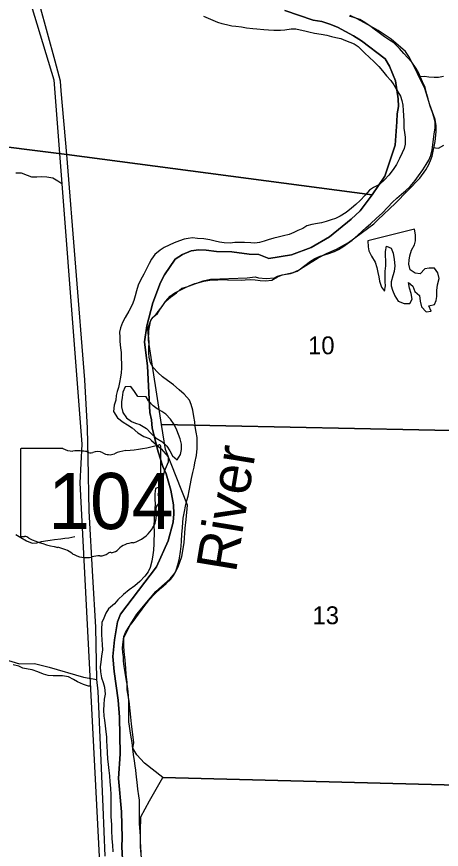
# Model space of a CAD drawing. Extents: x 1578669 to 1989827, y 208020 to 553079.
# Drawn here: x 1812953 to 1818219, y 353651 to 363967 of the extents above; entities that cross this region are included whole.
import ezdxf

# ---------------------------------------------------------------- set-up
doc = ezdxf.new("R2010")
doc.units = 0
for name, color, linetype in [('GM_X_Major_River', 7, 'Continuous'), ('GM_X_Major_River_Text', 7, 'Continuous'), ('GM_X_Minor_Lake', 7, 'Continuous'), ('GM_X_Minor_River', 7, 'Continuous'), ('GM_X_Section', 7, 'Continuous'), ('GM_X_Section_Text', 7, 'Continuous'), ('GM_X_State_Location', 7, 'Continuous'), ('GM_X_State_Route', 7, 'Continuous'), ('GM_X_State_Shield', 7, 'Continuous'), ('GM_X_Township', 7, 'Continuous'), ('GM_X_Township_Road', 7, 'Continuous')]:
    doc.layers.add(name, color=color, linetype=linetype)

msp = doc.modelspace()

# ---------------------------------------------------------------- linework, layer by layer
at = {"layer": 'GM_X_Major_River'}
for p, q in [((1814620, 360215), (1814695, 360296)), ((1814625, 358716), (1814745, 358611))]:
    msp.add_line(p, q, dxfattribs=at)
for points in [[(1815269, 363973), (1815327, 363947), (1815385, 363924), (1815444, 363899), (1815496, 363883), (1815554, 363868), (1815620, 363854), (1815670, 363847), (1815739, 363841), (1815801, 363830), (1815881, 363821), (1815931, 363815), (1816017, 363808), (1816077, 363803), (1816141, 363801), (1816223, 363800), (1816280, 363804), (1816358, 363815), (1816416, 363814), (1816470, 363802), (1816526, 363789), (1816576, 363779), (1816644, 363764), (1816728, 363751), (1816798, 363737), (1816858, 363720), (1816912, 363710), (1816972, 363695), (1817030, 363672), (1817084, 363652), (1817136, 363631), (1817188, 363597), (1817265, 363520), (1817327, 363459), (1817382, 363409), (1817442, 363350), (1817489, 363297), (1817537, 363235), (1817592, 363174), (1817630, 363124), (1817667, 363057), (1817713, 362980), (1817728, 362928), (1817740, 362870), (1817745, 362802), (1817751, 362741), (1817752, 362671), (1817753, 362585), (1817763, 362531), (1817770, 362472), (1817771, 362386), (1817757, 362334), (1817734, 362278), (1817701, 362208), (1817664, 362136), (1817620, 362075), (1817567, 362001), (1817514, 361943), (1817453, 361886), (1817379, 361852), (1817328, 361815), (1817276, 361755), (1817211, 361687), (1817160, 361638), (1817106, 361592), (1817039, 361540), (1816962, 361493), (1816906, 361465), (1816854, 361450), (1816789, 361430), (1816731, 361411), (1816681, 361403), (1816613, 361392), (1816550, 361374), (1816500, 361343), (1816441, 361317), (1816391, 361294), (1816331, 361268), (1816262, 361251), (1816196, 361233), (1816140, 361222), (1816073, 361202), (1816023, 361187), (1815965, 361167)], [(1816251, 360769), (1816322, 360785), (1816382, 360798), (1816455, 360830), (1816527, 360885), (1816596, 360937), (1816650, 360972), (1816717, 361000), (1816771, 361015), (1816823, 361033), (1816892, 361058), (1816944, 361084), (1816997, 361114), (1817055, 361157), (1817112, 361199), (1817181, 361260), (1817237, 361310), (1817288, 361356), (1817340, 361401), (1817415, 361471), (1817486, 361532), (1817557, 361608), (1817614, 361668), (1817668, 361717), (1817725, 361767), (1817775, 361808), (1817830, 361862), (1817895, 361938), (1817934, 361994), (1817987, 362071), (1818029, 362133), (1818062, 362187), (1818089, 362247), (1818105, 362315), (1818114, 362379), (1818121, 362447), (1818131, 362515), (1818142, 362587), (1818141, 362658), (1818125, 362726), (1818108, 362778), (1818084, 362845), (1818069, 362897), (1818055, 362949), (1818040, 363007), (1818017, 363088), (1817985, 363160), (1817960, 363215), (1817940, 363265), (1817907, 363324), (1817851, 363402), (1817804, 363457), (1817754, 363509), (1817701, 363574), (1817629, 363641), (1817577, 363676), (1817514, 363718), (1817446, 363765), (1817384, 363810), (1817331, 363852), (1817269, 363895), (1817207, 363930), (1817145, 363952), (1817081, 363971)], [(1815965, 361167), (1815907, 361160), (1815856, 361164), (1815780, 361169), (1815714, 361169), (1815658, 361168), (1815600, 361162), (1815526, 361165), (1815470, 361174), (1815416, 361186), (1815350, 361201), (1815274, 361213), (1815197, 361218), (1815135, 361225), (1815081, 361219), (1815029, 361210), (1814973, 361188), (1814904, 361163), (1814846, 361135), (1814781, 361106), (1814731, 361072), (1814668, 361022), (1814625, 360963), (1814595, 360907), (1814558, 360835), (1814531, 360777), (1814487, 360701), (1814460, 360639), (1814437, 360571), (1814422, 360507), (1814404, 360449), (1814385, 360397), (1814342, 360317), (1814298, 360238), (1814267, 360176), (1814240, 360112), (1814230, 360056), (1814231, 359995), (1814232, 359943), (1814240, 359863), (1814247, 359805), (1814250, 359737), (1814252, 359664), (1814251, 359612), (1814249, 359552), (1814242, 359500), (1814229, 359436), (1814215, 359374), (1814200, 359324), (1814188, 359274), (1814183, 359214), (1814164, 359152), (1814154, 359074), (1814205, 358997), (1814275, 358942), (1814328, 358908), (1814384, 358871), (1814456, 358810), (1814528, 358767), (1814599, 358741), (1814625, 358716)], [(1814695, 360296), (1814756, 360374), (1814799, 360438), (1814856, 360505), (1814916, 360545), (1814989, 360582), (1815039, 360606), (1815091, 360633), (1815162, 360659), (1815214, 360674), (1815272, 360688), (1815325, 360698), (1815379, 360707), (1815449, 360708), (1815507, 360710), (1815567, 360705), (1815736, 360704), (1815788, 360705), (1815856, 360709), (1815912, 360706), (1815972, 360700), (1816038, 360693), (1816117, 360702), (1816187, 360744), (1816251, 360769)], [(1814497, 353611), (1814493, 353677), (1814490, 353752), (1814487, 353816), (1814485, 353868), (1814480, 353918), (1814478, 353972), (1814477, 354057), (1814478, 354189), (1814477, 354259), (1814469, 354313), (1814456, 354398), (1814447, 354484), (1814440, 354546), (1814430, 354633), (1814421, 354687), (1814414, 354749), (1814400, 354825), (1814393, 354894), (1814384, 354974), (1814372, 355040), (1814361, 355121), (1814352, 355175), (1814344, 355229), (1814343, 355279), (1814343, 355355), (1814342, 355422), (1814345, 355488), (1814341, 355550), (1814334, 355608), (1814327, 355674), (1814311, 355763), (1814298, 355843), (1814285, 355916), (1814279, 355980), (1814276, 356036), (1814270, 356086), (1814267, 356148), (1814272, 356220), (1814282, 356287), (1814303, 356339), (1814346, 356412), (1814397, 356472), (1814462, 356566), (1814508, 356625), (1814557, 356693), (1814600, 356747), (1814661, 356813), (1814742, 356888), (1814806, 356946), (1814861, 356995), (1814903, 357047), (1814930, 357109), (1814955, 357187), (1814972, 357257), (1814985, 357339), (1814991, 357405), (1814998, 357473), (1815003, 357550), (1815010, 357636), (1815014, 357698), (1815019, 357754), (1815034, 357838), (1815046, 357902), (1815063, 357972), (1815078, 358026), (1815090, 358094), (1815122, 358244), (1815139, 358321), (1815155, 358387), (1815164, 358441), (1815181, 358531), (1815190, 358615), (1815193, 358703), (1815191, 358753), (1815178, 358820), (1815168, 358890), (1815161, 358948), (1815149, 359012), (1815138, 359091), (1815117, 359163), (1815097, 359215), (1815032, 359290), (1814966, 359345), (1814899, 359404), (1814825, 359459), (1814761, 359503), (1814702, 359558), (1814646, 359621), (1814611, 359679), (1814595, 359747), (1814592, 359798), (1814593, 359860), (1814595, 359930), (1814592, 359988), (1814584, 360046), (1814581, 360103), (1814620, 360215)], [(1814455, 359260), (1814416, 359322), (1814368, 359384), (1814300, 359380), (1814270, 359314), (1814260, 359250), (1814254, 359194), (1814252, 359133), (1814268, 359061), (1814315, 358997), (1814377, 358951), (1814427, 358931), (1814479, 358915), (1814561, 358865), (1814621, 358803), (1814681, 358745), (1814753, 358705), (1814817, 358645), (1814851, 358589), (1814886, 358527), (1814942, 358477), (1814984, 358541), (1814998, 358605), (1814996, 358671), (1814979, 358737), (1814961, 358790), (1814941, 358844), (1814907, 358914), (1814861, 358980), (1814803, 359044), (1814751, 359076), (1814695, 359108), (1814645, 359144), (1814587, 359208), (1814557, 359258)], [(1814557, 359258), (1814455, 359260)], [(1814745, 358611), (1814830, 358512), (1814831, 358446), (1814808, 358388), (1814782, 358332), (1814769, 358274), (1814763, 358210), (1814740, 358144), (1814674, 358120), (1814665, 358056), (1814668, 357986), (1814670, 357932), (1814667, 357874), (1814664, 357807), (1814660, 357745), (1814655, 357653), (1814656, 357593), (1814658, 357543), (1814655, 357491), (1814653, 357434), (1814648, 357356), (1814643, 357298), (1814629, 357222), (1814608, 357142), (1814583, 357090), (1814544, 357034), (1814482, 356971), (1814417, 356917), (1814348, 356866), (1814278, 356808), (1814209, 356743), (1814166, 356691), (1814093, 356629), (1814057, 356575), (1814032, 356515), (1814010, 356462), (1814003, 356375), (1814006, 356307), (1814009, 356251), (1814013, 356185), (1814016, 356123), (1814005, 356046), (1813995, 355968), (1813988, 355910), (1813991, 355848), (1814005, 355776), (1814024, 355717), (1814042, 355661), (1814049, 355575), (1814038, 355511), (1814032, 355446), (1814031, 355374), (1814034, 355302), (1814042, 355250), (1814049, 355180), (1814060, 355107), (1814066, 355043), (1814069, 354989), (1814073, 354933), (1814076, 354850), (1814079, 354772), (1814086, 354702), (1814096, 354628), (1814105, 354561), (1814110, 354487), (1814116, 354407), (1814119, 354327), (1814120, 354262), (1814119, 354120), (1814120, 354054), (1814127, 353957), (1814130, 353889), (1814133, 353779), (1814141, 353701), (1814144, 353622)]]:
    msp.add_lwpolyline(points, dxfattribs=at)
at = {"layer": 'GM_X_Minor_Lake'}
for points in [[(1817307, 361190), (1817311, 361116), (1817321, 361064), (1817351, 361000), (1817397, 360927), (1817417, 360857), (1817429, 360797), (1817443, 360745), (1817453, 360691), (1817475, 360617), (1817515, 360567), (1817525, 360631), (1817521, 360681), (1817521, 360741), (1817523, 360815), (1817531, 360879), (1817531, 360948), (1817527, 360998), (1817525, 361058), (1817539, 361124), (1817595, 361098), (1817621, 361036), (1817635, 360958), (1817643, 360880), (1817633, 360811), (1817617, 360757), (1817597, 360683), (1817597, 360631), (1817611, 360579), (1817643, 360507), (1817684, 360443), (1817758, 360415), (1817826, 360411), (1817858, 360465), (1817844, 360537), (1817822, 360603), (1817812, 360675), (1817866, 360629), (1817890, 360563), (1817946, 360511), (1817956, 360441), (1817972, 360371), (1818030, 360309), (1818092, 360319), (1818064, 360383), (1818132, 360399), (1818156, 360449), (1818162, 360501), (1818162, 360572), (1818172, 360646), (1818190, 360722), (1818176, 360794), (1818134, 360852), (1818066, 360852), (1818014, 360844), (1817956, 360780), (1817892, 360790), (1817833, 360832), (1817817, 360900), (1817819, 360950), (1817829, 361004), (1817847, 361072), (1817885, 361141), (1817897, 361191), (1817897, 361263), (1817885, 361333)], [(1817885, 361333), (1817307, 361190)]]:
    msp.add_lwpolyline(points, dxfattribs=at)
at = {"layer": 'GM_X_Minor_River'}
for points in [[(1812964, 364669), (1813413, 363185), (1813760, 358670), (1813738, 358193), (1813990, 353324), (1813931, 352132), (1813831, 351418)], [(1817956, 363225), (1818010, 363229), (1818062, 363223), (1818130, 363217), (1818182, 363217), (1818246, 363228)], [(1818109, 362344), (1818183, 362337), (1818251, 362374)], [(1813512, 361896), (1813462, 361928), (1813400, 361966), (1813329, 361980), (1813267, 361982), (1813205, 361978), (1813141, 361980), (1813089, 362000), (1813015, 362028), (1812943, 362028)], [(1812944, 357552), (1813006, 357514), (1813076, 357474), (1813146, 357444), (1813204, 357450), (1813262, 357464), (1813312, 357473), (1813370, 357483), (1813424, 357489), (1813499, 357499), (1813551, 357505), (1813601, 357511), (1813673, 357525)], [(1813869, 355674), (1813844, 355673), (1813780, 355695), (1813708, 355727), (1813658, 355755), (1813594, 355787), (1813520, 355801), (1813470, 355801), (1813404, 355799), (1813342, 355803), (1813287, 355819), (1813217, 355851), (1813147, 355875), (1813097, 355881), (1813031, 355897), (1812979, 355921), (1812909, 355935)]]:
    msp.add_lwpolyline(points, dxfattribs=at)
at = {"layer": 'GM_X_Section'}
for points in [[(1818735, 358830), (1814749, 358913), (1814586, 359960), (1814590, 360078), (1814613, 360188), (1814633, 360235), (1814698, 360289), (1814726, 360331), (1814801, 360440), (1814861, 360490), (1814935, 360546), (1814972, 360579), (1815000, 360605), (1815062, 360619), (1815128, 360644), (1815266, 360694), (1815356, 360713), (1815810, 360732), (1815911, 360742), (1815950, 360729), (1816046, 360721), (1816150, 360732), (1816189, 360752), (1816247, 360767), (1816349, 360785), (1816429, 360814), (1816507, 360862), (1816690, 360977), (1816794, 361034), (1816917, 361085), (1817067, 361168), (1817383, 361401), (1817431, 361448), (1817648, 361657), (1817952, 361965), (1818025, 362067), (1818063, 362134), (1818094, 362204), (1818106, 362240), (1818143, 362418), (1818156, 362540), (1818154, 362614), (1818141, 362692), (1818076, 362876), (1818046, 362968), (1818015, 363077), (1817922, 363261), (1817867, 363378), (1817848, 363413), (1817815, 363474), (1817772, 363534), (1817595, 363687), (1817435, 363796), (1817304, 363871), (1817174, 363938), (1817089, 363980)], [(1818728, 354436), (1814764, 354541), (1814537, 354720), (1814442, 354823), (1814395, 354905), (1814407, 354971), (1814378, 355207), (1814369, 355289), (1814348, 355487), (1814331, 355583), (1814325, 355627), (1814322, 355723), (1814312, 355823), (1814305, 355892), (1814299, 355994), (1814286, 356102), (1814280, 356172), (1814283, 356272), (1814303, 356314), (1814360, 356433), (1814445, 356565), (1814548, 356688), (1814679, 356845), (1814785, 356939), (1814855, 357002), (1814916, 357072), (1814956, 357151), (1814999, 357279), (1815030, 357449), (1815041, 357629), (1815056, 357739), (1815071, 357915), (1814797, 358604), (1814749, 358913), (1818735, 358830)], [(1814502, 353546), (1814489, 353682), (1814490, 353878), (1814491, 354052), (1814602, 354250), (1814764, 354541), (1818728, 354436)]]:
    msp.add_lwpolyline(points, dxfattribs=at)
at = {"layer": 'GM_X_State_Route'}
msp.add_lwpolyline([(1814050, 353566), (1814025, 354176), (1813965, 355612), (1813948, 355755), (1813934, 356404), (1813899, 357030), (1813853, 357840), (1813838, 358500), (1813830, 358867), (1813797, 359469), (1813574, 362259), (1813507, 363048), (1813496, 363169), (1813432, 363417), (1813239, 364107)], dxfattribs=at)
at = {"layer": 'GM_X_State_Shield'}
for p, q in [((1812999, 358600), (1812999, 357544)), ((1813526, 358618), (1813016, 358618)), ((1814739, 358092), (1814739, 358645)), ((1814739, 358092), (1814739, 358092))]:
    msp.add_line(p, q, dxfattribs=at)
for centre, major_axis, start_param, end_param in [((1813019, 358602), (20.2, 0), 1.712693, 3.28349), ((1813647, 358741), (196, 0), 4.042523, 4.731795), ((1813712, 358025), (702, 0), 1.404758, 1.657858), ((1813871, 358608), (56.4, 0), 3.836095, 5.185415), ((1813954, 358486), (117, 0), 0.950623, 2.079405), ((1814355, 358296), (371, 0), 1.699011, 2.107814), ((1814119, 360059), (1845, 0), 4.814394, 5.042369), ((1814720, 358647), (19.4, 0), 6.141152, 7.989035), ((1814106, 358653), (141, 0), 4.081561, 5.145723), ((1814735, 358051), (30, 0), 1.883978, 3.671073), ((1814719, 358090), (20.7, 0), 5.05454, 6.418171), ((1814544, 357981), (180, 0), 5.934695, 6.695948), ((1814809, 357860), (131, 0), 2.387724, 3.262537), ((1814223, 357790), (462, 0), 5.101752, 6.440018), ((1813019, 357541), (20.3, 0), 3.00124, 4.508301), ((1813022, 357649), (155, 0), 4.665946, 4.897461), ((1813054, 357483), (56, 0), 0.519207, 1.627899), ((1813761, 358432), (1333, 0), 4.195997, 4.488961), ((1814417, 357247), (253, 0), 1.647645, 2.488434), ((1813363, 357069), (417, 0), 0.823519, 1.323587), ((1814097, 357441), (149, 0), 4.937069, 5.64225), ((1813814, 357477), (265, 0), 4.026481, 4.996735), ((1813967, 357112), (217, 0), 1.495662, 1.94098), ((1813986, 357398), (141, 0), 4.691044, 5.507374), ((1814114, 357296), (39.7, 0), 1.147584, 2.315152)]:
    msp.add_ellipse(centre, major_axis=major_axis, ratio=0.8, start_param=start_param, end_param=end_param, dxfattribs=at)
at = {"layer": 'GM_X_Township'}
for points in [[(1795322, 364551), (1813574, 362259), (1817360, 361758), (1817213, 361560), (1817102, 361457), (1816832, 361239), (1816603, 361108), (1816361, 361017), (1816079, 360969), (1815956, 361018), (1815836, 361024), (1815620, 361053), (1815432, 361056), (1815304, 361075), (1815210, 361077), (1815115, 361064), (1815011, 361021), (1814920, 360962), (1814787, 360770), (1814737, 360674), (1814640, 360422), (1814566, 360135), (1814539, 359938), (1814575, 359635), (1814605, 359061), (1814627, 358970), (1814632, 358870), (1814706, 358576), (1814764, 358394), (1814806, 358303), (1814866, 358102), (1814899, 357917), (1814902, 357806), (1814894, 357704), (1814831, 357474), (1814688, 357149), (1814239, 356566), (1814204, 356468), (1814167, 356246), (1814146, 356039), (1814161, 355854), (1814211, 355497), (1814229, 355288), (1814235, 354836), (1814217, 354527), (1814251, 354114), (1814260, 353792), (1814257, 353680), (1814268, 353451)], [(1816277, 364043), (1816631, 363924), (1816735, 363905), (1816837, 363873), (1816931, 363836), (1817131, 363727), (1817227, 363665), (1817520, 363444), (1817577, 363353), (1817650, 363170), (1817685, 362949), (1817688, 362852), (1817672, 362762), (1817667, 362662), (1817645, 362376), (1817518, 361992), (1817360, 361758), (1813574, 362259), (1795322, 364551)], [(1814268, 353451), (1814257, 353680), (1814260, 353792), (1814251, 354114), (1814217, 354527), (1814235, 354836), (1814229, 355288), (1814211, 355497), (1814161, 355854), (1814146, 356039), (1814167, 356246), (1814204, 356468), (1814239, 356566), (1814688, 357149), (1814831, 357474), (1814894, 357704), (1814902, 357806), (1814899, 357917), (1814866, 358102), (1814806, 358303), (1814764, 358394), (1814706, 358576), (1814632, 358870), (1814627, 358970), (1814605, 359061), (1814575, 359635), (1814539, 359938), (1814566, 360135), (1814640, 360422), (1814737, 360674), (1814787, 360770), (1814920, 360962), (1815011, 361021), (1815115, 361064), (1815210, 361077), (1815304, 361075), (1815432, 361056), (1815620, 361053), (1815836, 361024), (1815956, 361018), (1816079, 360969), (1816361, 361017), (1816603, 361108), (1816832, 361239), (1817102, 361457), (1817213, 361560), (1817360, 361758), (1817518, 361992), (1817645, 362376), (1817667, 362662), (1817672, 362762), (1817688, 362852), (1817685, 362949), (1817650, 363170), (1817577, 363353), (1817520, 363444), (1817227, 363665), (1817131, 363727), (1816931, 363836), (1816837, 363873), (1816735, 363905), (1816631, 363924), (1816277, 364043)]]:
    msp.add_lwpolyline(points, dxfattribs=at)
at = {"layer": 'GM_X_Township_Road'}
msp.add_lwpolyline([(1812550, 356080), (1812987, 355951), (1813174, 355953), (1813358, 355906), (1813783, 355783), (1813948, 355755)], dxfattribs=at)

# ---------------------------------------------------------------- texts
at = {"layer": 'GM_X_Major_River_Text'}
msp.add_text('River', height=500.1, rotation=80.6283, dxfattribs=at).set_placement((1815670, 357068))
at = {"layer": 'GM_X_Section_Text'}
for s, p in [('10', (1816566, 359784)), ('13', (1816621, 356440))]:
    msp.add_text(s, height=221, rotation=0, dxfattribs=at).set_placement(p)
at = {"layer": 'GM_X_State_Location'}
for s in ['s', 'r']:
    msp.add_text(s, height=1, dxfattribs=at).set_placement((1813850, 358002))
msp.add_text('104', height=1, rotation=0, dxfattribs=at).set_placement((1813497, 357929))
at = {"layer": 'GM_X_State_Shield'}
msp.add_text('104', height=696.1, dxfattribs=at).set_placement((1813345, 357618))

doc.saveas('drawing.dxf')
